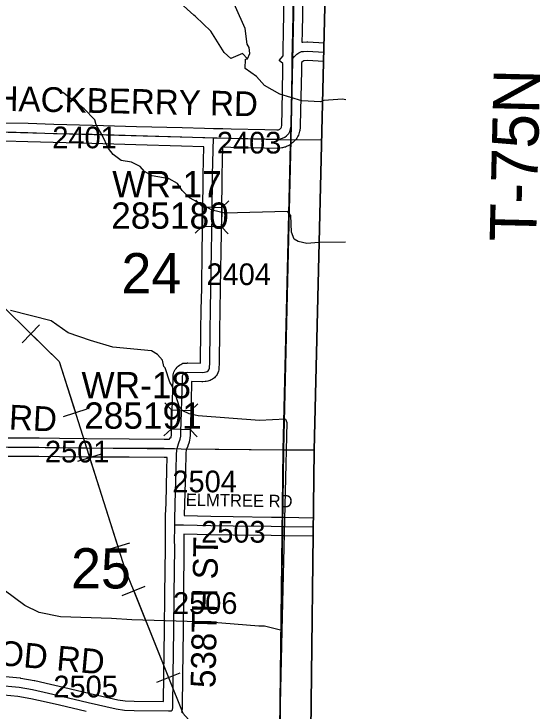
# Model space of a CAD drawing. Extents: x -132.8 to -73.3, y -60 to -26.
# Drawn here: x -87.025 to -85.327, y -50.114 to -47.862 of the extents above; entities that cross this region are included whole.
import ezdxf

# ---------------------------------------------------------------- set-up
doc = ezdxf.new("R2010")
doc.units = 0
for name, color, linetype in [('tdCoClipBndry', 7, 'Continuous'), ('tdCoCoBndry', 7, 'Continuous'), ('tdCoCoBndryPart', 7, 'Continuous'), ('tdCoHydroRiver', 7, 'Continuous'), ('tdCoPipe', 7, 'Continuous'), ('tdCoSecRdNmbr', 7, 'Continuous'), ('tdCoSecRdTxt', 7, 'Continuous'), ('tdCoSecRteBand', 7, 'Continuous'), ('tdCoSecRteCL', 7, 'Continuous'), ('tdCoSectLine', 7, 'Continuous'), ('tdCoSectLinePart', 7, 'Continuous'), ('tdCoSectNmbr', 7, 'Continuous'), ('tdCoStrucSec', 7, 'Continuous'), ('tdCoStrucSecCoName', 7, 'Continuous'), ('tdCoStrucSecFHWANum', 7, 'Continuous'), ('tdCoSurfGravel', 7, 'Continuous'), ('tdCoTwpBndryShd', 7, 'Continuous'), ('tdCoTwpRngTxt', 7, 'Continuous')]:
    doc.layers.add(name, color=color, linetype=linetype)

msp = doc.modelspace()

# ---------------------------------------------------------------- linework, layer by layer
at = {"layer": 'tdCoClipBndry'}
msp.add_lwpolyline([(-85.7246, -34.3042), (-85.8518, -39.3105), (-85.8801, -41.2792), (-85.9018, -42.2789), (-85.908, -42.3117), (-85.95, -44.2727), (-85.9707, -45.2692), (-85.9836, -46.2708), (-86.0555, -49.2712), (-86.0681, -50.2676), (-86.1218, -52.1738), (-86.137, -53.174), (-86.1825, -55.1705), (-86.2204, -57.1749), (-86.2306, -57.2171), (-86.2512, -57.2452), (-86.2883, -57.2677), (-86.3227, -57.273), (-92.2767, -57.1319), (-95.2818, -57.0432), (-101.2395, -56.885), (-104.2146, -56.8258), (-105.2169, -56.7974), (-108.2085, -56.7373)], dxfattribs=at)
at = {"layer": 'tdCoCoBndry'}
for p, q in [((-86.1312, -48.2684), (-86.1101, -47.2669)), ((-86.1101, -47.2669), (-86.1312, -48.2684)), ((-86.155, -49.2694), (-86.1312, -48.2684)), ((-86.1312, -48.2684), (-86.155, -49.2694)), ((-86.1676, -50.2648), (-86.155, -49.2694)), ((-86.155, -49.2694), (-86.1676, -50.2648))]:
    msp.add_line(p, q, dxfattribs=at)
for points in [[(-86.3204, -57.173), (-86.3005, -56.1718), (-86.2824, -55.1684), (-86.2577, -54.1712), (-86.237, -53.1717), (-86.2218, -52.1716), (-86.1955, -51.2693), (-86.168, -50.2648), (-86.1554, -49.2694), (-86.1315, -48.2684), (-86.1105, -47.2669), (-86.0835, -46.2684), (-86.0706, -45.2675), (-86.05, -44.2706), (-86.0283, -43.2719), (-86.0073, -42.2767), (-86.0017, -42.2768), (-85.98, -41.2771), (-85.9639, -40.2849), (-85.9517, -39.3085), (-85.9274, -38.3066)], [(-86.0831, -46.2684), (-86.1101, -47.2669), (-86.1312, -48.2684), (-86.155, -49.2694), (-86.1676, -50.2648), (-86.1952, -51.2693), (-86.2214, -52.1716), (-86.2366, -53.1717), (-86.2573, -54.1712), (-86.282, -55.1684), (-86.3001, -56.1718), (-86.32, -57.173), (-87.3378, -57.146), (-88.3301, -57.1272), (-89.3185, -57.1023), (-90.3226, -57.0783), (-91.3222, -57.0535)], [(-86.0831, -46.2684), (-86.1101, -47.2669), (-86.1312, -48.2684), (-86.155, -49.2694), (-86.1676, -50.2648), (-86.1952, -51.2693), (-86.2214, -52.1716), (-86.2366, -53.1717), (-86.2573, -54.1712), (-86.282, -55.1684), (-86.3001, -56.1718), (-86.32, -57.173), (-86.2205, -57.1753), (-86.2204, -57.1749), (-86.1825, -55.1705), (-86.137, -53.174), (-86.1218, -52.1738), (-86.0681, -50.2676), (-86.0555, -49.2712), (-85.9836, -46.2708)]]:
    msp.add_lwpolyline(points, dxfattribs=at)
at = {"layer": 'tdCoCoBndryPart'}
for points in [[(-86.1582, -49.4874), (-86.1554, -49.2694), (-86.1319, -48.2828)], [(-86.1808, -50.7334), (-86.168, -50.2648), (-86.1589, -49.5474)]]:
    msp.add_lwpolyline(points, dxfattribs=at)
at = {"layer": 'tdCoHydroRiver'}
for points in [[(-86.2712, -48.007), (-86.2867, -47.9894), (-86.3249, -48.006), (-86.3466, -47.9866), (-86.3894, -47.918), (-86.439, -47.8697), (-86.4437, -47.8664), (-86.5553, -47.7649)], [(-86.2712, -48.007), (-86.263, -47.9898), (-86.2658, -47.9708), (-86.2719, -47.9597), (-86.2788, -47.9091), (-86.3408, -47.7675)], [(-85.954, -48.1394), (-85.9644, -48.1376), (-86.0245, -48.1412), (-86.0356, -48.1457), (-86.0955, -48.1429), (-86.1661, -48.1211), (-86.2161, -48.0933), (-86.2423, -48.0644), (-86.2781, -48.0384), (-86.2776, -48.0085), (-86.2712, -48.007)], [(-85.9551, -48.5988), (-86.0412, -48.5999), (-86.0792, -48.6039), (-86.1074, -48.597), (-86.1199, -48.5889), (-86.1289, -48.5666), (-86.1311, -48.5129), (-86.1419, -48.5001), (-86.344, -48.5056), (-86.3848, -48.4954), (-86.4582, -48.4561), (-86.4814, -48.432), (-86.4968, -48.4096), (-86.5233, -48.3949), (-86.5783, -48.3844), (-86.6033, -48.3713), (-86.6172, -48.3552), (-86.6453, -48.3405), (-86.6784, -48.3351), (-86.7048, -48.3157), (-86.7202, -48.2964), (-86.7399, -48.2535), (-86.7598, -48.2199), (-86.7642, -48.2041), (-86.7983, -48.1687), (-86.8667, -48.1153)], [(-86.1485, -49.1704), (-86.2322, -49.1751), (-86.4307, -49.1602), (-86.459, -49.1533), (-86.4793, -49.1435), (-86.4902, -49.1322), (-86.5036, -49.0909), (-86.5097, -49.0813), (-86.5126, -49.0655), (-86.5217, -49.0511), (-86.5366, -49.0051), (-86.5413, -49.0003), (-86.5456, -48.9797), (-86.5611, -48.962), (-86.5814, -48.9506), (-86.7058, -48.9387), (-86.778, -48.9168), (-86.8501, -48.8918), (-86.9046, -48.8528), (-87.0365, -48.8203)], [(-86.1485, -49.1704), (-86.1439, -49.1815), (-86.16, -49.8532)], [(-86.16, -49.8532), (-86.2166, -49.8395), (-86.2339, -49.8391), (-86.3931, -49.8266), (-86.6439, -49.8186), (-86.71, -49.8141), (-86.8741, -49.8094), (-86.9432, -49.7954), (-86.9901, -49.7724), (-87.124, -49.6736), (-87.1677, -49.6506), (-87.2268, -49.6053), (-87.2436, -49.5766), (-87.2557, -49.5496), (-87.26, -49.529), (-87.2738, -49.5035), (-87.3248, -49.4504), (-87.3368, -49.4171), (-87.3456, -49.3838), (-87.3594, -49.3614)], [(-86.16, -49.8532), (-86.168, -50.1859)]]:
    msp.add_lwpolyline(points, dxfattribs=at)
at = {"layer": 'tdCoPipe'}
for p, q in [((-86.9987, -48.9238), (-86.9424, -48.8662)), ((-86.865, -49.1618), (-86.7881, -49.1375)), ((-86.8191, -49.3069), (-86.7423, -49.2826)), ((-86.7282, -49.5942), (-86.6513, -49.5698)), ((-86.6757, -49.7402), (-86.601, -49.7101)), ((-86.5632, -50.0197), (-86.4884, -49.9896))]:
    msp.add_line(p, q, dxfattribs=at)
for points in [[(-90.4625, -44.2093), (-89.9464, -44.7), (-89.5998, -45.1398), (-89.3409, -45.6612), (-89.035, -46.2373), (-88.5432, -46.956), (-87.9149, -47.6713), (-87.4475, -48.2982), (-87.2188, -48.5092), (-87.1545, -48.715), (-86.8788, -48.9846), (-86.6669, -49.6542), (-86.4792, -50.1206), (-86.2258, -50.4037), (-86.1879, -50.7342), (-86.0991, -50.8945)], [(-86.9705, -48.8949), (-86.8788, -48.9846), (-86.8266, -49.1496)], [(-86.7807, -49.2947), (-86.6897, -49.582)], [(-86.6383, -49.7251), (-86.5258, -50.0047)]]:
    msp.add_lwpolyline(points, dxfattribs=at)
at = {"layer": 'tdCoSecRteBand'}
for points in [[(-86.008, -47.2912), (-86.0652, -47.295), (-86.0654, -47.295), (-86.0657, -47.295), (-86.0807, -47.2957), (-86.0827, -47.4065), (-86.0827, -47.4067), (-86.0827, -47.4068), (-86.0861, -47.5392), (-86.0896, -47.6714), (-86.0925, -47.8049), (-86.095, -47.9207), (-86.0955, -47.9534), (-86.0922, -47.9532), (-86.092, -47.9531), (-86.0918, -47.9531), (-86.0794, -47.9524), (-86.0776, -47.9523), (-86.0758, -47.9524), (-86.0239, -47.9555)], [(-86.1766, -48.2366), (-86.1714, -48.2358), (-86.1685, -48.2351), (-86.167, -48.2344), (-86.1659, -48.2334), (-86.1619, -48.2295), (-86.1613, -48.2272), (-86.1604, -48.2214), (-86.1594, -48.1726), (-86.157, -48.0449), (-86.1569, -48.0378), (-86.1566, -48.0222), (-86.1686, -48.0123), (-86.1562, -47.9973), (-86.1559, -47.9778), (-86.155, -47.9197), (-86.155, -47.9196), (-86.155, -47.9196), (-86.1525, -47.8036)], [(-86.0254, -48.0156), (-86.0776, -48.0124), (-86.088, -48.013), (-86.089, -48.0131), (-86.0899, -48.0136), (-86.0928, -48.0155), (-86.0966, -48.0193), (-86.097, -48.0459), (-86.097, -48.046), (-86.097, -48.046), (-86.0994, -48.1738), (-86.0994, -48.1738), (-86.1004, -48.2246), (-86.1005, -48.2267), (-86.1008, -48.2287), (-86.1023, -48.2381), (-86.1025, -48.2396), (-86.1029, -48.2411), (-86.1051, -48.2494), (-86.1062, -48.2534), (-86.1082, -48.2569), (-86.1117, -48.2628), (-86.1137, -48.2664), (-86.1167, -48.2692), (-86.1246, -48.2769), (-86.125, -48.2773), (-86.1255, -48.2777), (-86.1302, -48.2819), (-86.1333, -48.2847), (-86.1371, -48.2865), (-86.1452, -48.2905), (-86.1481, -48.2919), (-86.1513, -48.2926), (-86.1584, -48.2944), (-86.1595, -48.2946), (-86.1606, -48.2948), (-86.1698, -48.2963), (-86.1725, -48.2967), (-86.1753, -48.2967), (-86.2162, -48.2957), (-86.2162, -48.2957), (-86.2163, -48.2957), (-86.325, -48.293), (-86.3517, -48.2923), (-86.3537, -48.3825), (-86.3547, -48.5108), (-86.3547, -48.511), (-86.3547, -48.5112), (-86.3571, -48.6277), (-86.3589, -48.7487), (-86.3589, -48.7489), (-86.3589, -48.7491), (-86.3608, -48.8194), (-86.3616, -48.884), (-86.3616, -48.884), (-86.3616, -48.884), (-86.3628, -48.9886), (-86.3628, -48.989), (-86.3628, -48.9895), (-86.3636, -49.0075), (-86.3638, -49.0117), (-86.3651, -49.0157), (-86.3668, -49.0209), (-86.3686, -49.0264), (-86.3724, -49.0308), (-86.3751, -49.034), (-86.3777, -49.037), (-86.3809, -49.0393), (-86.3841, -49.0415), (-86.3863, -49.043), (-86.3886, -49.0441), (-86.3918, -49.0456), (-86.3954, -49.0472), (-86.3993, -49.0479), (-86.4049, -49.0489), (-86.4061, -49.0491), (-86.4072, -49.0492), (-86.4148, -49.0499), (-86.4165, -49.0501), (-86.4182, -49.05), (-86.4517, -49.0495), (-86.4533, -49.1133), (-86.4533, -49.1134), (-86.4533, -49.1135), (-86.4543, -49.1443), (-86.4555, -49.1849), (-86.4558, -49.2058), (-86.4558, -49.2062), (-86.4558, -49.2066), (-86.4565, -49.2263), (-86.4566, -49.2284), (-86.457, -49.2304), (-86.4587, -49.2403), (-86.4591, -49.2425), (-86.4598, -49.2446), (-86.464, -49.2571), (-86.4641, -49.2574), (-86.4641, -49.2576), (-86.4685, -49.2699), (-86.4688, -49.2716), (-86.4697, -49.2786), (-86.4701, -49.2865), (-86.4713, -49.335), (-86.474, -49.4441), (-86.474, -49.4443), (-86.474, -49.4444), (-86.4752, -49.4823), (-86.3893, -49.4842), (-86.317, -49.4849), (-86.3169, -49.4849), (-86.3168, -49.4849), (-86.1938, -49.4869), (-86.1577, -49.4875), (-86.1525, -49.4876), (-86.0582, -49.489)], [(-87.0551, -48.2133), (-86.979, -48.2152), (-86.9789, -48.2152), (-86.9788, -48.2152), (-86.8966, -48.2177), (-86.7716, -48.2207), (-86.7715, -48.2207), (-86.7714, -48.2207), (-86.6297, -48.2251), (-86.4821, -48.229), (-86.4102, -48.2308), (-86.3803, -48.2316), (-86.3503, -48.2322), (-86.3503, -48.2323), (-86.3502, -48.2323), (-86.3235, -48.233), (-86.2148, -48.2357), (-86.1766, -48.2366)], [(-86.5223, -49.2352), (-86.5214, -49.2308), (-86.5187, -49.2314), (-86.5174, -49.2277), (-86.5164, -49.2221), (-86.5158, -49.2048), (-86.5155, -49.1839), (-86.5155, -49.1837), (-86.5155, -49.1834), (-86.5143, -49.1424), (-86.5143, -49.1424), (-86.5143, -49.1424), (-86.5133, -49.1116), (-86.5113, -49.0368), (-86.5113, -49.0356), (-86.5112, -49.0345), (-86.5104, -49.0273), (-86.51, -49.023), (-86.5083, -49.019), (-86.5066, -49.0148), (-86.5048, -49.0103), (-86.5016, -49.0066), (-86.4983, -49.0029), (-86.4951, -48.9991), (-86.4907, -48.9965), (-86.486, -48.9938), (-86.48, -48.9903), (-86.473, -48.9899), (-86.4656, -48.9894), (-86.4643, -48.9893), (-86.4631, -48.9893), (-86.4229, -48.99), (-86.4228, -48.9874), (-86.4216, -48.8833), (-86.4208, -48.8185), (-86.4208, -48.8182), (-86.4208, -48.818), (-86.4189, -48.7476), (-86.4171, -48.6268), (-86.4171, -48.6267), (-86.4171, -48.6266), (-86.4147, -48.5101), (-86.4137, -48.3818), (-86.4137, -48.3816), (-86.4137, -48.3814), (-86.4116, -48.2908), (-86.4836, -48.289), (-86.4836, -48.289), (-86.4836, -48.289), (-86.6313, -48.2851), (-86.6314, -48.2851), (-86.6315, -48.2851), (-86.7732, -48.2806), (-86.8981, -48.2777), (-86.8982, -48.2777), (-86.8983, -48.2777), (-86.9806, -48.2752), (-87.0567, -48.2732)], [(-87.0435, -49.2312), (-86.944, -49.2315), (-86.9439, -49.2315), (-86.9437, -49.2315), (-86.8777, -49.2322), (-86.7909, -49.233), (-86.6526, -49.234), (-86.6526, -49.234), (-86.6526, -49.234), (-86.5399, -49.235), (-86.5398, -49.235), (-86.5397, -49.235), (-86.5223, -49.2352)], [(-86.5417, -50.0828), (-86.5407, -49.9977), (-86.5407, -49.9977), (-86.5407, -49.9977), (-86.5387, -49.8525), (-86.5377, -49.7357), (-86.5377, -49.7356), (-86.5377, -49.7356), (-86.536, -49.5864), (-86.5362, -49.5595), (-86.5362, -49.5593), (-86.5362, -49.5591), (-86.5361, -49.5421), (-86.5361, -49.5421), (-86.5358, -49.5123), (-86.536, -49.4826), (-86.5356, -49.4826), (-86.5356, -49.4821), (-86.5352, -49.4821), (-86.534, -49.4426), (-86.5313, -49.3335), (-86.5313, -49.3335), (-86.5313, -49.3335), (-86.5303, -49.2951), (-86.5405, -49.2949), (-86.6531, -49.294), (-86.7914, -49.293), (-86.7914, -49.293), (-86.7914, -49.293), (-86.8782, -49.2922), (-86.8783, -49.2922), (-86.8783, -49.2922), (-86.9443, -49.2915), (-87.0438, -49.2912)], [(-86.059, -49.549), (-86.1535, -49.5475), (-86.1586, -49.5475), (-86.1947, -49.5469), (-86.1947, -49.5469), (-86.1947, -49.5469), (-86.3177, -49.5449), (-86.3901, -49.5442), (-86.3903, -49.5442), (-86.3905, -49.5442), (-86.4761, -49.5423), (-86.4762, -49.5593), (-86.476, -49.5863), (-86.476, -49.5866), (-86.476, -49.5868), (-86.4777, -49.7362), (-86.4787, -49.8531), (-86.4787, -49.8532), (-86.4787, -49.8532), (-86.4807, -49.9985), (-86.4819, -50.103), (-86.482, -50.1048), (-86.4822, -50.1065), (-86.4829, -50.1122), (-86.4836, -50.1178)], [(-87.0767, -50.0003), (-87.0052, -50.0067), (-87.0038, -50.0068), (-87.0025, -50.007), (-86.9593, -50.0149), (-86.9587, -50.0151), (-86.958, -50.0152), (-86.9072, -50.0268), (-86.8648, -50.0364), (-86.8647, -50.0364), (-86.8646, -50.0364), (-86.7784, -50.0567), (-86.6894, -50.0773), (-86.6661, -50.0806), (-86.6366, -50.0813), (-86.5417, -50.0828)], [(-86.792, -50.1151), (-86.8782, -50.0949), (-86.9205, -50.0853), (-86.9205, -50.0853), (-86.9206, -50.0853), (-86.9707, -50.0738), (-87.0119, -50.0663), (-87.0814, -50.0601)]]:
    msp.add_lwpolyline(points, dxfattribs=at)
at = {"layer": 'tdCoSecRteCL'}
for points in [[(-86.1264, -48.0082), (-86.125, -47.9202), (-86.1225, -47.8043), (-86.1196, -47.6706), (-86.1161, -47.5384), (-86.1127, -47.406), (-86.1105, -47.2785), (-86.1101, -47.2669)], [(-86.1264, -48.0082), (-86.1191, -47.9994), (-86.1119, -47.9922), (-86.1053, -47.9878), (-86.1006, -47.9853), (-86.0966, -47.9836), (-86.09, -47.9831), (-86.0776, -47.9823), (-86.0247, -47.9856)], [(-86.381, -48.2616), (-86.3243, -48.263), (-86.2155, -48.2657), (-86.1746, -48.2667), (-86.1654, -48.2652), (-86.1583, -48.2635), (-86.1502, -48.2595), (-86.1455, -48.2553), (-86.1376, -48.2477), (-86.1341, -48.2418), (-86.1319, -48.2334), (-86.1304, -48.224), (-86.1294, -48.1732), (-86.127, -48.0455), (-86.1264, -48.0082)], [(-87.624, -48.2273), (-87.5955, -48.2285), (-87.4961, -48.2312), (-87.3112, -48.2361), (-87.1598, -48.2403), (-87.0559, -48.2432), (-86.9797, -48.2452), (-86.8974, -48.2477), (-86.7723, -48.2506), (-86.6305, -48.2551), (-86.4828, -48.259), (-86.381, -48.2616)], [(-86.4984, -49.2665), (-86.4974, -49.2617), (-86.4924, -49.2477), (-86.4883, -49.2351), (-86.4865, -49.2252), (-86.4858, -49.2055), (-86.4855, -49.1843), (-86.4843, -49.1433), (-86.4833, -49.1125), (-86.4813, -49.0375), (-86.4806, -49.0304), (-86.4789, -49.0262), (-86.4757, -49.0225), (-86.471, -49.0198), (-86.4636, -49.0193), (-86.4177, -49.02), (-86.4101, -49.0193), (-86.4044, -49.0183), (-86.4012, -49.0168), (-86.398, -49.0146), (-86.3953, -49.0114), (-86.3936, -49.0062), (-86.3928, -48.9882), (-86.3916, -48.8837), (-86.3908, -48.8188), (-86.3889, -48.7483), (-86.3871, -48.6272), (-86.3847, -48.5106), (-86.3837, -48.3821), (-86.381, -48.2616)], [(-87.6323, -49.2304), (-87.5929, -49.2326), (-87.4094, -49.244), (-87.2311, -49.2553), (-87.1707, -49.2585), (-87.1327, -49.2603), (-87.0437, -49.2612), (-86.9441, -49.2615), (-86.878, -49.2622), (-86.7912, -49.263), (-86.6528, -49.264), (-86.5401, -49.2649), (-86.5066, -49.2654), (-86.4984, -49.2665)], [(-86.5058, -49.5124), (-86.5057, -49.4979), (-86.504, -49.4434), (-86.5013, -49.3342), (-86.5001, -49.2854), (-86.4994, -49.2708), (-86.4984, -49.2665)], [(-87.0794, -50.0301), (-87.0079, -50.0366), (-86.9647, -50.0444), (-86.9139, -50.056), (-86.8715, -50.0657), (-86.7852, -50.0859), (-86.6949, -50.1068), (-86.6685, -50.1105), (-86.6372, -50.1113), (-86.5265, -50.113), (-86.5176, -50.1128), (-86.5141, -50.111), (-86.5137, -50.1102), (-86.5127, -50.1083), (-86.5119, -50.1026), (-86.5107, -49.9981), (-86.5087, -49.8528), (-86.5077, -49.7359), (-86.506, -49.5865), (-86.5062, -49.5593), (-86.506, -49.5245), (-86.5058, -49.5124)], [(-86.5058, -49.5124), (-86.4781, -49.5122), (-86.3898, -49.5142), (-86.3173, -49.5149), (-86.1942, -49.5169), (-86.1581, -49.5175), (-86.153, -49.5176), (-86.0586, -49.519)]]:
    msp.add_lwpolyline(points, dxfattribs=at)
at = {"layer": 'tdCoSectLine'}
for points in [[(-86.1315, -48.2684), (-86.1105, -47.2669)], [(-87.1246, -48.2413), (-86.1315, -48.2684)], [(-86.1554, -49.2694), (-86.1315, -48.2684)], [(-86.1315, -48.2684), (-86.0314, -48.2677)], [(-87.1443, -49.2598), (-86.1554, -49.2694)], [(-86.168, -50.2648), (-86.1554, -49.2694)], [(-86.1554, -49.2694), (-86.0554, -49.2695)]]:
    msp.add_lwpolyline(points, dxfattribs=at)
at = {"layer": 'tdCoSectLinePart'}
for points in [[(-86.1162, -48.2683), (-86.0314, -48.2677)], [(-86.1554, -49.2694), (-86.1319, -48.2828)], [(-86.4672, -49.2664), (-86.1554, -49.2694)], [(-86.1582, -49.4874), (-86.1554, -49.2694)], [(-86.1554, -49.2694), (-86.0554, -49.2695)], [(-86.168, -50.2648), (-86.1589, -49.5474)]]:
    msp.add_lwpolyline(points, dxfattribs=at)
at = {"layer": 'tdCoStrucSec'}
for points in [[(-86.4375, -48.4629), (-86.4158, -48.4854), (-86.3533, -48.4868)], [(-86.3312, -48.4656), (-86.3533, -48.4868), (-86.3546, -48.5493)], [(-86.4397, -48.5696), (-86.4171, -48.548), (-86.4158, -48.4854)], [(-86.3329, -48.5719), (-86.3546, -48.5493), (-86.4171, -48.548)], [(-86.5373, -49.1177), (-86.5159, -49.1405), (-86.4534, -49.1424)], [(-86.4311, -49.1214), (-86.4534, -49.1424), (-86.4552, -49.2049)], [(-86.5406, -49.2245), (-86.5178, -49.203), (-86.5159, -49.1405)], [(-86.4338, -49.2277), (-86.4552, -49.2049), (-86.5178, -49.203)]]:
    msp.add_lwpolyline(points, dxfattribs=at)
at = {"layer": 'tdCoSurfGravel'}
for points in [[(-86.1376, -48.2477), (-86.1341, -48.2418), (-86.1319, -48.2334), (-86.1304, -48.224), (-86.1294, -48.1732), (-86.127, -48.0455), (-86.1264, -48.0082), (-86.125, -47.9202), (-86.1225, -47.8043), (-86.1196, -47.6706), (-86.1161, -47.5384), (-86.1127, -47.406), (-86.1105, -47.2785), (-86.1101, -47.2669)], [(-86.1264, -48.0082), (-86.1191, -47.9994), (-86.1119, -47.9922), (-86.1053, -47.9878), (-86.1006, -47.9853), (-86.0966, -47.9836), (-86.09, -47.9831), (-86.0776, -47.9823), (-86.0247, -47.9856)], [(-87.0559, -48.2432), (-86.9797, -48.2452), (-86.8974, -48.2477), (-86.7723, -48.2506), (-86.6305, -48.2551), (-86.4828, -48.259), (-86.381, -48.2616), (-86.3243, -48.263), (-86.2155, -48.2657), (-86.1746, -48.2667), (-86.1654, -48.2652), (-86.1583, -48.2635), (-86.1502, -48.2595), (-86.1455, -48.2553), (-86.1376, -48.2477)], [(-86.5137, -50.1102), (-86.5127, -50.1083), (-86.5119, -50.1026), (-86.5107, -49.9981), (-86.5087, -49.8528), (-86.5077, -49.7359), (-86.506, -49.5865), (-86.5062, -49.5593), (-86.506, -49.5245), (-86.5058, -49.5124), (-86.5057, -49.4979), (-86.504, -49.4434), (-86.5013, -49.3342), (-86.5001, -49.2854), (-86.4994, -49.2708), (-86.4984, -49.2665), (-86.4974, -49.2617), (-86.4924, -49.2477), (-86.4883, -49.2351), (-86.4865, -49.2252), (-86.4858, -49.2055), (-86.4855, -49.1843), (-86.4843, -49.1433), (-86.4833, -49.1125), (-86.4813, -49.0375), (-86.4806, -49.0304), (-86.4789, -49.0262), (-86.4757, -49.0225), (-86.471, -49.0198), (-86.4636, -49.0193), (-86.4177, -49.02), (-86.4101, -49.0193), (-86.4044, -49.0183), (-86.4012, -49.0168), (-86.398, -49.0146), (-86.3953, -49.0114), (-86.3936, -49.0062), (-86.3928, -48.9882), (-86.3916, -48.8837), (-86.3908, -48.8188), (-86.3889, -48.7483), (-86.3871, -48.6272), (-86.3847, -48.5106), (-86.3837, -48.3821), (-86.381, -48.2616)], [(-87.6323, -49.2304), (-87.5929, -49.2326), (-87.4094, -49.244), (-87.2311, -49.2553), (-87.1707, -49.2585), (-87.1327, -49.2603), (-87.0437, -49.2612), (-86.9441, -49.2615), (-86.878, -49.2622), (-86.7912, -49.263), (-86.6528, -49.264), (-86.5401, -49.2649), (-86.5066, -49.2654), (-86.4984, -49.2665)], [(-86.5058, -49.5124), (-86.4781, -49.5122), (-86.3898, -49.5142), (-86.3173, -49.5149), (-86.1942, -49.5169), (-86.1581, -49.5175)], [(-86.1581, -49.5175), (-86.153, -49.5176), (-86.0586, -49.519)], [(-87.5243, -50.0422), (-87.5075, -50.0375), (-87.4165, -50.0195), (-87.4064, -50.0178), (-87.398, -50.0171), (-87.3758, -50.0183), (-87.3033, -50.0215), (-87.2187, -50.0252), (-87.1563, -50.0267), (-87.0794, -50.0301), (-87.0079, -50.0366), (-86.9647, -50.0444), (-86.9139, -50.056), (-86.8715, -50.0657), (-86.7852, -50.0859), (-86.6949, -50.1068), (-86.6685, -50.1105), (-86.6372, -50.1113), (-86.5265, -50.113), (-86.5176, -50.1128), (-86.5141, -50.111), (-86.5137, -50.1102)]]:
    msp.add_lwpolyline(points, dxfattribs=at)
at = {"layer": 'tdCoTwpBndryShd'}
msp.add_lwpolyline([(-85.9274, -38.3066), (-85.9517, -39.3085), (-85.9639, -40.2849), (-85.98, -41.2771), (-86.0017, -42.2768), (-86.0073, -42.2767), (-86.0283, -43.2719), (-86.05, -44.2706), (-86.0706, -45.2675), (-86.0835, -46.2684), (-86.1105, -47.2669), (-86.1315, -48.2684), (-86.1554, -49.2694), (-86.168, -50.2648), (-86.1955, -51.2693), (-86.2218, -52.1716), (-86.237, -53.1717), (-86.2577, -54.1712), (-86.2824, -55.1684), (-86.3005, -56.1718), (-86.3204, -57.173)], dxfattribs=at)

# ---------------------------------------------------------------- texts
at = {"layer": 'tdCoSecRdNmbr'}
for s, rotation, p in [('2401', 359.9348, (-86.9011, -48.2957)), ('2403', 359.9352, (-86.3699, -48.3126)), ('2404', 359.9352, (-86.4036, -48.7376)), ('2501', 359.9348, (-86.925, -49.3105)), ('2504', 359.9351, (-86.5135, -49.4069)), ('2503', 359.9352, (-86.4207, -49.5694)), ('2506', 359.9351, (-86.5116, -49.7996)), ('2505', 359.9348, (-86.8977, -50.0692))]:
    msp.add_text(s, height=0.07, rotation=rotation, dxfattribs=at).set_placement(p)
at = {"layer": 'tdCoSecRdTxt'}
for s, height, rotation, p in [('HACKBERRY RD', 0.08, 358.7574, (-87.0881, -48.1745)), ('ELMTREE RD', 0.08, 357.1469, (-87.5767, -49.1771)), ('ELMTREE RD', 0.04, 359.1316, (-86.4705, -49.4507)), ('538TH ST', 0.08, 88.8952, (-86.3747, -50.0396)), ('DOGWOOD RD', 0.08, 354.7891, (-87.5053, -49.9255))]:
    msp.add_text(s, height=height, rotation=rotation, dxfattribs=at).set_placement(p)
at = {"layer": 'tdCoSectNmbr'}
for s, rotation, p in [('24', 359.9349, (-86.678, -48.7643)), ('25', 359.9348, (-86.8407, -49.7174))]:
    msp.add_text(s, height=0.13, rotation=rotation, dxfattribs=at).set_placement(p)
at = {"layer": 'tdCoStrucSecCoName'}
for s, p in [('WR-17', (-86.7076, -48.4542)), ('WR-18', (-86.807, -49.1032))]:
    msp.add_text(s, height=0.085, dxfattribs=at).set_placement(p)
at = {"layer": 'tdCoStrucSecFHWANum'}
for s, p in [('285180', (-86.7109, -48.5558)), ('285191', (-86.7981, -49.2017))]:
    msp.add_text(s, height=0.085, dxfattribs=at).set_placement(p)
at = {"layer": 'tdCoTwpRngTxt'}
msp.add_text('T-75N', height=0.15, rotation=88.6334, dxfattribs=at).set_placement((-85.3394, -48.5988))

doc.saveas('drawing.dxf')
